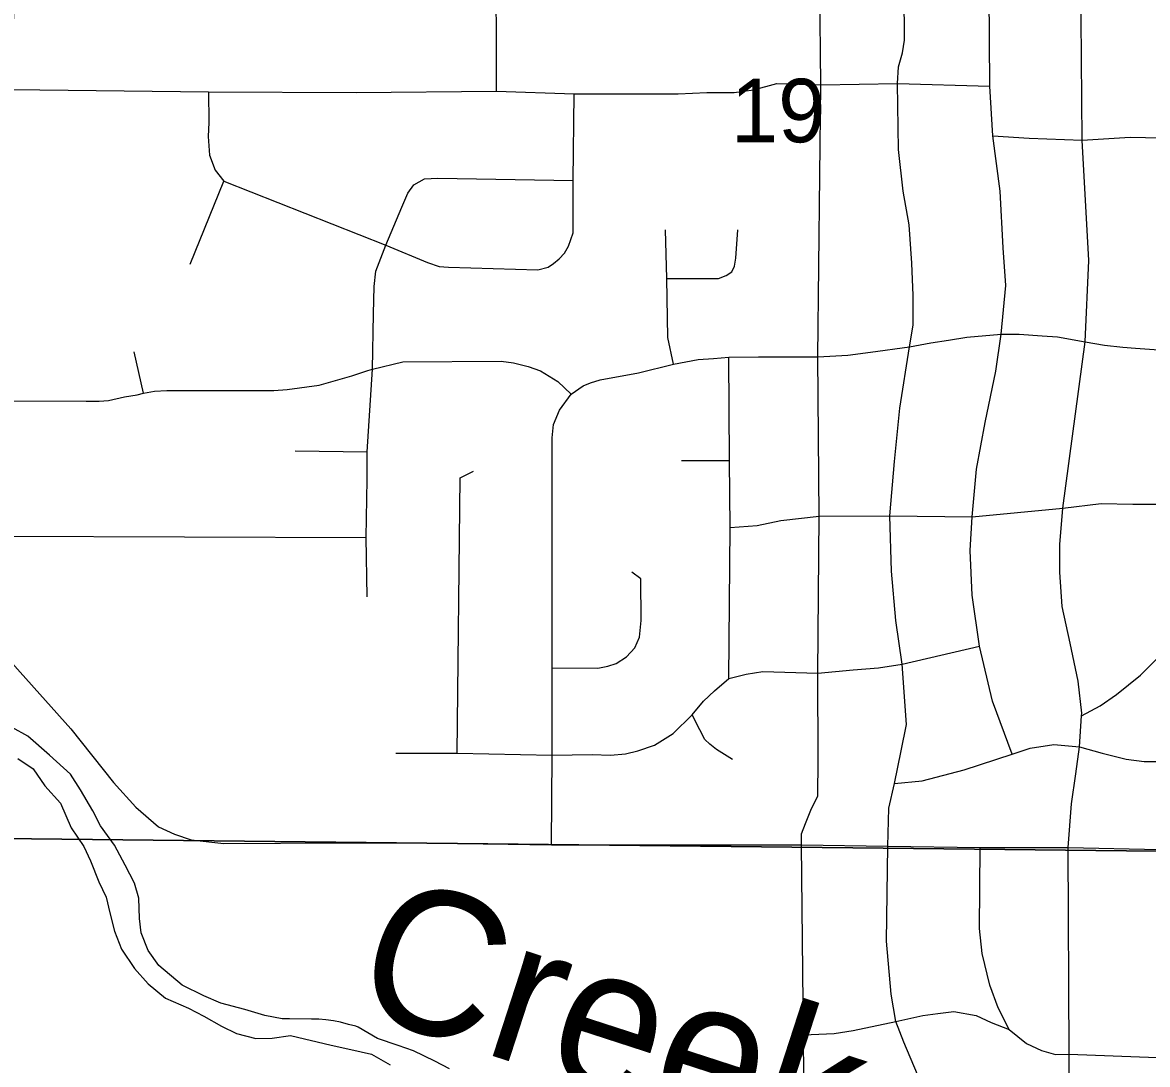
# Model space of a CAD drawing. Extents: x 0 to 34, y 0 to 22.
# Drawn here: x 3.043 to 3.784, y 19.364 to 20.051 of the extents above; entities that cross this region are included whole.
import ezdxf

# ---------------------------------------------------------------- set-up
doc = ezdxf.new("R2010")
doc.units = 0
for name, color, linetype in [('GM_X_City_Street', 7, 'Continuous'), ('GM_X_Minor_River', 7, 'Continuous'), ('GM_X_Minor_River_Text', 7, 'Continuous'), ('GM_X_Section', 7, 'Continuous'), ('GM_X_Section_Text', 7, 'Continuous')]:
    doc.layers.add(name, color=color, linetype=linetype)

msp = doc.modelspace()

# ---------------------------------------------------------------- linework, layer by layer
at = {"layer": 'GM_X_City_Street'}
for p, q in [((3.15317, 19.89176), (3.17525, 19.94639)), ((3.12242, 19.80653), (3.11618, 19.83389)), ((3.22234, 19.76861), (3.26976, 19.76793)), ((3.47705, 19.76229), (3.50856, 19.76229)), ((3.02958, 19.71235), (3.26913, 19.71145))]:
    msp.add_line(p, q, dxfattribs=at)
for points in [[(3.69482, 19.56857), (3.68199, 19.60366), (3.67346, 19.63986), (3.66862, 19.67335), (3.66721, 19.70291), (3.66853, 19.72515), (3.67144, 19.75641), (3.67707, 19.78738), (3.68411, 19.82117), (3.68772, 19.84541), (3.69081, 19.87751), (3.6889, 19.90242), (3.68698, 19.93979), (3.68219, 19.97621), (3.68014, 20.00905), (3.67932, 20.13142), (3.67932, 20.13495), (3.67923, 20.26606), (3.67815, 20.38022), (3.67661, 20.50504)], [(3.55769, 19.11108), (3.55853, 19.2406), (3.55746, 19.38351), (3.55615, 19.50881), (3.55615, 19.5161), (3.55871, 19.52292), (3.56227, 19.5317), (3.56684, 19.54117), (3.56701, 19.56468), (3.56681, 19.62214), (3.5676, 19.72561), (3.56681, 19.83066), (3.5689, 20.0099), (3.5662, 20.26492), (3.56539, 20.37839)], [(3.35499, 20.00563), (3.35472, 20.10395), (3.35472, 20.16585), (3.35513, 20.19464), (3.35681, 20.21246), (3.35959, 20.22776), (3.36029, 20.23402), (3.36104, 20.24981), (3.36098, 20.2674), (3.36237, 20.27853), (3.36724, 20.29244), (3.37127, 20.30717), (3.37314, 20.32964)], [(3.73395, 19.01316), (3.73321, 19.11009), (3.73259, 19.26108), (3.73239, 19.37081), (3.73172, 19.50718), (3.73392, 19.53591), (3.73694, 19.55557), (3.73934, 19.57345), (3.74062, 19.59399), (3.74073, 19.59565), (3.73846, 19.61683), (3.73316, 19.64179), (3.72787, 19.66599), (3.72635, 19.68868), (3.72635, 19.70683), (3.7284, 19.73083), (3.74306, 19.84049), (3.74536, 19.89412), (3.74109, 19.97336), (3.74046, 20.05386), (3.74046, 20.13521), (3.73831, 20.26492)], [(3.63258, 19.35757), (3.6235, 19.37874), (3.61821, 19.39235), (3.61519, 19.4105), (3.61216, 19.44528), (3.61303, 19.50805), (3.61364, 19.53302), (3.61725, 19.54927), (3.62176, 19.57094), (3.62537, 19.5881), (3.6225, 19.62796), (3.61815, 19.65672), (3.61544, 19.68923), (3.61434, 19.72579), (3.61725, 19.76147), (3.62086, 19.79668), (3.62714, 19.83722), (3.62975, 19.85145), (3.62975, 19.87099), (3.62886, 19.89231), (3.62708, 19.91762), (3.62309, 19.93982), (3.61998, 19.96736), (3.61938, 20.01076), (3.62007, 20.02184), (3.62265, 20.03087), (3.62395, 20.03926), (3.6233, 20.13275)], [(3.03558, 20.00681), (3.16523, 20.00527), (3.26258, 20.00477), (3.35499, 20.00563), (3.40633, 20.00391), (3.47478, 20.00391), (3.49361, 20.00477), (3.51157, 20.00477), (3.52441, 20.00648), (3.53981, 20.01076), (3.5689, 20.0099), (3.61938, 20.01076), (3.68014, 20.00905)], [(3.16523, 20.00527), (3.16544, 19.98513), (3.16492, 19.97583), (3.16595, 19.96344), (3.16957, 19.95362), (3.17525, 19.94639), (3.2822, 19.90412), (3.30953, 19.89267), (3.31728, 19.8901), (3.32348, 19.88958), (3.38236, 19.88803), (3.38907, 19.88958), (3.39268, 19.89216), (3.3963, 19.89526), (3.39992, 19.89888), (3.4025, 19.90352), (3.4056, 19.9123), (3.4056, 19.94691), (3.40633, 20.00391)], [(3.68219, 19.97621), (3.70621, 19.97468), (3.74109, 19.97336), (3.77268, 19.97534), (3.80295, 19.97468)], [(3.26976, 19.7498), (3.26976, 19.76793), (3.27321, 19.82239), (3.27399, 19.85902), (3.27434, 19.87696), (3.27555, 19.88708), (3.2822, 19.90412), (3.2927, 19.92917), (3.2966, 19.93853), (3.30049, 19.94399), (3.30751, 19.94788), (3.31643, 19.94829), (3.4056, 19.94691)], [(3.47168, 19.82581), (3.46805, 19.84337), (3.46729, 19.8823), (3.46652, 19.91437)], [(3.46729, 19.8823), (3.50139, 19.8823), (3.50648, 19.88409), (3.51004, 19.88663), (3.51182, 19.89044), (3.51283, 19.89553), (3.51402, 19.91434)], [(3.52772, 19.83047), (3.56681, 19.83066), (3.58653, 19.83165), (3.60159, 19.83361), (3.62714, 19.83722), (3.64122, 19.83984), (3.65301, 19.84147), (3.66512, 19.84344), (3.68772, 19.84541), (3.69951, 19.84541), (3.71457, 19.84443), (3.72473, 19.84377), (3.74306, 19.84049), (3.75584, 19.8382), (3.76795, 19.83689), (3.77614, 19.83624), (3.79153, 19.83525)], [(3.27032, 19.82146), (3.27321, 19.82239), (3.29331, 19.82718), (3.35812, 19.82765), (3.36628, 19.8267), (3.37588, 19.82429), (3.38404, 19.82142), (3.39556, 19.81421), (3.4042, 19.80606)], [(3.39132, 19.50892), (3.39172, 19.56795), (3.39172, 19.62556), (3.39172, 19.75229), (3.39172, 19.77725), (3.39268, 19.78589), (3.39652, 19.79549), (3.4042, 19.80606), (3.41206, 19.81147), (3.41694, 19.81343), (3.42346, 19.81538), (3.44855, 19.81994), (3.47168, 19.82581), (3.48798, 19.82874), (3.49807, 19.82939), (3.50818, 19.83037), (3.52772, 19.83047)], [(3.5082, 19.61843), (3.50911, 19.71808), (3.50856, 19.76229), (3.50818, 19.83037)], [(3.03183, 19.8015), (3.0845, 19.80125), (3.09314, 19.80125), (3.09938, 19.80173), (3.10994, 19.80414), (3.1181, 19.80557), (3.12242, 19.80653), (3.12962, 19.80798), (3.13778, 19.80845), (3.19875, 19.80845), (3.20835, 19.80845), (3.21699, 19.80893), (3.23811, 19.81182), (3.25971, 19.81805), (3.27032, 19.82146)], [(3.32912, 19.56938), (3.33103, 19.75075), (3.33984, 19.75515)], [(3.2698, 19.67227), (3.26913, 19.71145), (3.26976, 19.7498)], [(3.50911, 19.71808), (3.52674, 19.71949), (3.54249, 19.72264), (3.5676, 19.72561), (3.61434, 19.72579), (3.66853, 19.72515), (3.7284, 19.73083), (3.75361, 19.73398), (3.77441, 19.73335), (3.79269, 19.73335)], [(3.39172, 19.62556), (3.42184, 19.62538), (3.42851, 19.62655), (3.43401, 19.62852), (3.44068, 19.63284), (3.44617, 19.63872), (3.44932, 19.64579), (3.45049, 19.65677), (3.4501, 19.68424), (3.44421, 19.68856)], [(3.02919, 19.63615), (3.04114, 19.62269), (3.07457, 19.58541), (3.1025, 19.54989), (3.11737, 19.5338), (3.13225, 19.52075), (3.14287, 19.51589), (3.1538, 19.51225), (3.17536, 19.50982), (3.25034, 19.51012)], [(3.28864, 19.56938), (3.32912, 19.56938), (3.39172, 19.56795), (3.41818, 19.56842), (3.43009, 19.56795), (3.44009, 19.5689), (3.44819, 19.5708), (3.45915, 19.57461), (3.47152, 19.58224), (3.484, 19.59447), (3.49153, 19.60367), (3.49867, 19.61034), (3.5082, 19.61843), (3.51963, 19.62129), (3.53058, 19.62319), (3.56681, 19.62214), (3.59011, 19.62414), (3.60678, 19.62557), (3.6225, 19.62796), (3.67346, 19.63986)], [(3.74062, 19.59399), (3.75297, 19.60061), (3.7637, 19.60804), (3.77939, 19.6207), (3.79672, 19.63776)], [(3.51062, 19.56523), (3.50007, 19.57164), (3.49573, 19.57515), (3.49242, 19.57826), (3.48911, 19.58467), (3.484, 19.59447)], [(3.61725, 19.54927), (3.63548, 19.55116), (3.66317, 19.55828), (3.69482, 19.56857), (3.70669, 19.57253), (3.72226, 19.57502), (3.73934, 19.57345), (3.75416, 19.56936), (3.76998, 19.56541), (3.78185, 19.56382), (3.7953, 19.56382)], [(3.25034, 19.51012), (3.29648, 19.51012), (3.36276, 19.50928)], [(3.36276, 19.50928), (3.39132, 19.50892), (3.55615, 19.50881)], [(3.55615, 19.50881), (3.61303, 19.50805), (3.6739, 19.50718), (3.73172, 19.50718), (3.79215, 19.50588), (3.85954, 19.50588), (3.92519, 19.50501), (3.98431, 19.50501), (4.04819, 19.5037), (4.10439, 19.50509), (4.17513, 19.50518), (4.22153, 19.5061), (4.27577, 19.50611), (4.36805, 19.50372), (4.51295, 19.50505), (4.53405, 19.50437), (4.63184, 19.50201), (4.6753, 19.50298), (4.75176, 19.50458), (4.76019, 19.50475), (4.80108, 19.50436), (4.86718, 19.50405), (4.91274, 19.50445)], [(3.69301, 19.38716), (3.68568, 19.40132), (3.68022, 19.41634), (3.67521, 19.43727), (3.67339, 19.45366), (3.6739, 19.50718)], [(3.55746, 19.38351), (3.57761, 19.38451), (3.59021, 19.38649), (3.61821, 19.39235), (3.63597, 19.39644), (3.64592, 19.39777), (3.65654, 19.3991), (3.67113, 19.39644), (3.68107, 19.3918), (3.69301, 19.38716), (3.70429, 19.37788), (3.71424, 19.37323), (3.72352, 19.37058), (3.73239, 19.37081), (3.79051, 19.36859)]]:
    msp.add_lwpolyline(points, dxfattribs=at)
at = {"layer": 'GM_X_Minor_River'}
msp.add_line((3.21925, 19.3831), (3.24613, 19.37681), dxfattribs=at)
for points in [[(3.21378, 19.39423), (3.20243, 19.39635), (3.18922, 19.40042), (3.17335, 19.40453), (3.16205, 19.40931), (3.14776, 19.41643), (3.13245, 19.42928), (3.12543, 19.4393), (3.12073, 19.4508), (3.11978, 19.46033), (3.11929, 19.47365), (3.11645, 19.48359), (3.11024, 19.4955), (3.10328, 19.50856), (3.09404, 19.52129), (3.08893, 19.53128), (3.08085, 19.54513), (3.07422, 19.55553), (3.06042, 19.56796), (3.04624, 19.58041), (3.03572, 19.58631)], [(3.03949, 19.56571), (3.04961, 19.55904), (3.05736, 19.54786), (3.06776, 19.53625), (3.07465, 19.52015), (3.08314, 19.50781), (3.0875, 19.49822), (3.09292, 19.48443), (3.09766, 19.47445), (3.10011, 19.46413), (3.10328, 19.4519), (3.10798, 19.44002), (3.11646, 19.4273), (3.12537, 19.41724), (3.13695, 19.40789)], [(3.13695, 19.40789), (3.15201, 19.40113), (3.16216, 19.396), (3.1738, 19.3893), (3.18358, 19.38455), (3.19643, 19.38126), (3.20707, 19.38143), (3.21925, 19.3831)], [(3.26383, 19.38861), (3.26223, 19.38929), (3.25749, 19.39043), (3.25225, 19.39206), (3.2475, 19.39295), (3.24263, 19.39348), (3.23787, 19.39388), (3.23311, 19.39404), (3.21871, 19.39416), (3.21378, 19.39423)], [(3.32408, 19.36117), (3.3143, 19.36631), (3.30038, 19.37305), (3.2902, 19.37667), (3.27661, 19.38113), (3.26384, 19.38861), (3.26383, 19.38861)], [(3.24613, 19.37681), (3.25899, 19.37389), (3.27261, 19.37095), (3.28501, 19.36386)]]:
    msp.add_lwpolyline(points, dxfattribs=at)
at = {"layer": 'GM_X_Section'}
for points in [[(3.04368, 20.50725), (4.04262, 20.49916), (4.05087, 19.50181), (3.02863, 19.51298)], [(3.02863, 19.51298), (4.05087, 19.50181), (4.05276, 18.48869), (3.03099, 18.49904)]]:
    msp.add_lwpolyline(points, close=True, dxfattribs=at)

# ---------------------------------------------------------------- texts
at = {"layer": 'GM_X_Minor_River_Text'}
msp.add_text('Creek', height=0.094689, rotation=342.01144, dxfattribs=at).set_placement((3.25725, 19.40063))
at = {"layer": 'GM_X_Section_Text'}
msp.add_text('19', height=0.041856, rotation=0.00001, dxfattribs=at).set_placement((3.50952, 19.97199))

doc.saveas('drawing.dxf')
